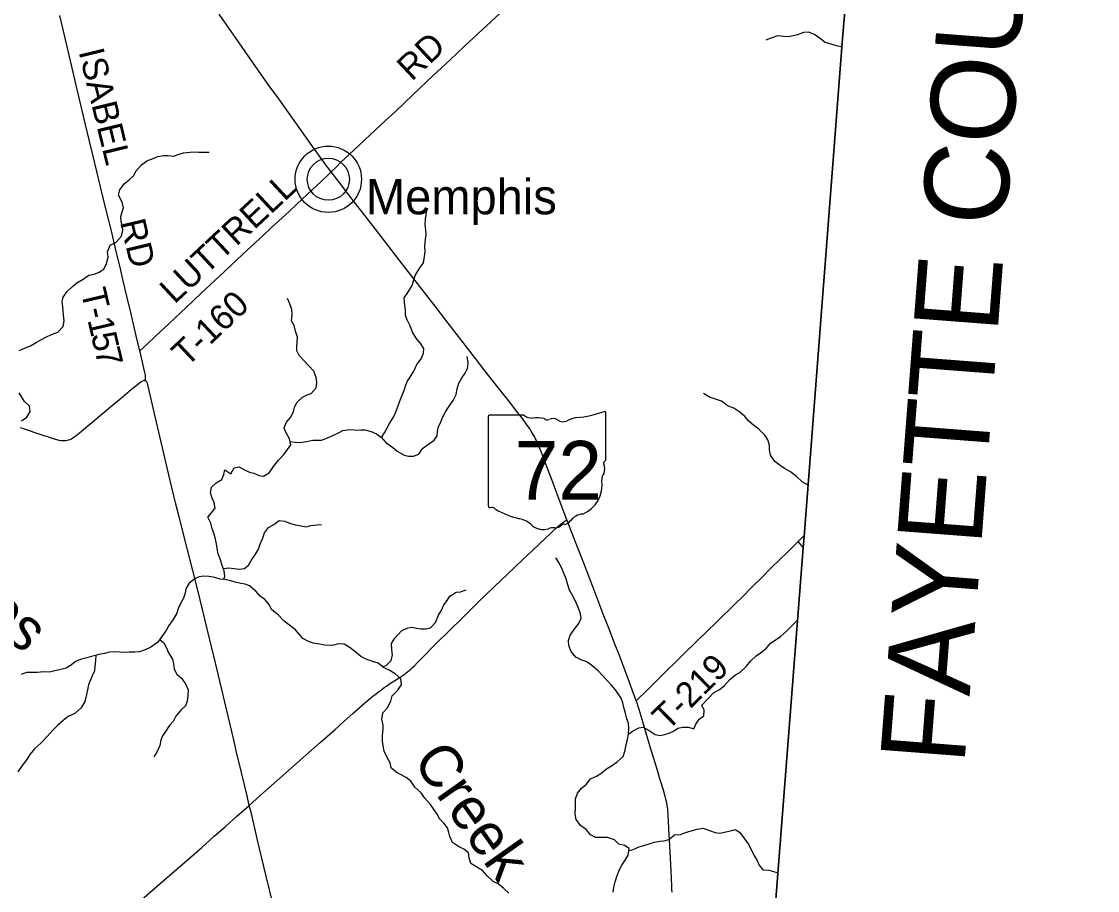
# Model space of a CAD drawing. Extents: x 1442749 to 1756758, y 235267 to 677782.
# Drawn here: x 1651408 to 1664155, y 506947 to 517240 of the extents above; entities that cross this region are included whole.
import ezdxf

# ---------------------------------------------------------------- set-up
doc = ezdxf.new("R2010")
doc.units = 0
for name, color, linetype in [('GM_X_Adjacent_County', 7, 'Continuous'), ('GM_X_Adjacent_County_Text', 7, 'Continuous'), ('GM_X_County', 7, 'Continuous'), ('GM_X_County_Road', 7, 'Continuous'), ('GM_X_Minor_River', 7, 'Continuous'), ('GM_X_Minor_River_Text', 7, 'Continuous'), ('GM_X_State_Location', 7, 'Continuous'), ('GM_X_State_Route', 7, 'Continuous'), ('GM_X_State_Shield', 7, 'Continuous'), ('GM_X_Township', 7, 'Continuous'), ('GM_X_Township_Road', 7, 'Continuous'), ('GM_X_Township_Road_Text', 7, 'Continuous'), ('GM_X_Unincorporated', 7, 'Continuous'), ('GM_X_Unincorporated_Location', 7, 'Continuous'), ('GM_X_Unincorporated_Text', 7, 'Continuous')]:
    doc.layers.add(name, color=color, linetype=linetype)

msp = doc.modelspace()

# ---------------------------------------------------------------- linework, layer by layer
at = {"layer": 'GM_X_Adjacent_County'}
msp.add_lwpolyline([(1704437, 503092), (1698641, 503176), (1693676, 503248), (1687539, 503338), (1685835, 503363), (1685430, 503373), (1682405, 503448), (1678903, 503534), (1673166, 503675), (1669035, 503777), (1664966, 503877), (1660848, 503978), (1660124, 503996), (1660668, 511007), (1660679, 511141), (1661136, 517041), (1661161, 517359), (1661469, 521334), (1662403, 533380), (1662603, 535965), (1662666, 536773)], dxfattribs=at)
at = {"layer": 'GM_X_County'}
msp.add_lwpolyline([(1662666, 536773), (1662603, 535965), (1662403, 533380), (1661469, 521334), (1661161, 517359), (1661136, 517041), (1660679, 511141), (1660668, 511007), (1660124, 503996), (1659262, 503388), (1658265, 502686), (1655787, 500886), (1655741, 500852), (1648788, 495779)], dxfattribs=at)
at = {"layer": 'GM_X_County_Road'}
for points in [[(1652877, 512984), (1652871, 512986), (1652864, 512988), (1652857, 512987), (1652849, 512986), (1652840, 512981), (1652825, 512972), (1652804, 512956), (1652685, 512857), (1652573, 512762), (1652464, 512672), (1652265, 512506), (1652096, 512365), (1652056, 512332), (1652032, 512315), (1651999, 512295), (1651990, 512290), (1651981, 512286), (1651966, 512281), (1651949, 512277), (1651933, 512275), (1651919, 512274), (1651910, 512273), (1651894, 512274), (1651878, 512275), (1651855, 512279), (1651814, 512289), (1651770, 512303), (1651721, 512319), (1651690, 512330), (1651397, 512427)], [(1654107, 507955), (1654080, 508067), (1654014, 508344), (1653956, 508587), (1653918, 508746), (1653835, 509094), (1653705, 509643), (1653639, 509918), (1653579, 510163), (1653524, 510389), (1653473, 510599), (1653367, 511012), (1653278, 511358), (1653234, 511540), (1653171, 511802), (1653035, 512376), (1652992, 512561), (1652909, 512920), (1652902, 512949), (1652899, 512957), (1652896, 512962), (1652894, 512967), (1652892, 512971), (1652888, 512976), (1652883, 512981), (1652877, 512984)], [(1655024, 504057), (1654989, 504213), (1654913, 504549), (1654814, 504974), (1654774, 505146), (1654643, 505712), (1654588, 505942), (1654544, 506127), (1654491, 506347), (1654459, 506481), (1654393, 506762), (1654302, 507131), (1654205, 507543), (1654135, 507844), (1654107, 507955)]]:
    msp.add_lwpolyline(points, dxfattribs=at)
at = {"layer": 'GM_X_Minor_River'}
for points in [[(1661132, 516938), (1661063, 516951), (1660999, 516972), (1660931, 516992), (1660874, 517037), (1660802, 517088), (1660730, 517114), (1660674, 517109), (1660601, 517083), (1660551, 517069), (1660491, 517058), (1660437, 517064), (1660365, 517069), (1660296, 517047), (1660226, 517020)], [(1651380, 513345), (1651443, 513373), (1651513, 513400), (1651582, 513440), (1651646, 513475), (1651696, 513501), (1651765, 513533), (1651837, 513562), (1651902, 513626), (1651914, 513694), (1651907, 513764), (1651901, 513814), (1651898, 513866), (1651888, 513921), (1651901, 513975), (1651949, 514042), (1652014, 514102), (1652064, 514144), (1652137, 514189), (1652206, 514237), (1652270, 514248), (1652322, 514268), (1652383, 514306), (1652415, 514372), (1652436, 514448), (1652426, 514514), (1652459, 514590), (1652531, 514627), (1652594, 514699), (1652607, 514763), (1652603, 514813), (1652590, 514871), (1652584, 514930), (1652602, 514984), (1652617, 515034), (1652599, 515102), (1652556, 515182), (1652573, 515248), (1652625, 515316), (1652682, 515366), (1652736, 515414), (1652767, 515471), (1652828, 515541), (1652892, 515591), (1652966, 515618), (1653023, 515642), (1653089, 515655), (1653141, 515655), (1653211, 515645), (1653264, 515664), (1653328, 515686), (1653406, 515691), (1653460, 515695), (1653510, 515692), (1653563, 515694), (1653633, 515694)], [(1655672, 512313), (1655707, 512369), (1655738, 512421), (1655768, 512479), (1655815, 512554), (1655838, 512606), (1655870, 512688), (1655895, 512754), (1655936, 512862), (1655958, 512920), (1655977, 512976), (1656011, 513028), (1656058, 513106), (1656093, 513178), (1656143, 513246), (1656172, 513313), (1656173, 513368), (1656137, 513422), (1656085, 513489), (1656042, 513559), (1656012, 513635), (1655977, 513706), (1655959, 513758), (1655958, 513824), (1655950, 513878), (1655943, 513967), (1655993, 514044), (1656038, 514112), (1656055, 514180), (1656073, 514232), (1656118, 514312), (1656169, 514380), (1656181, 514456), (1656190, 514516), (1656188, 514574), (1656195, 514662), (1656201, 514714), (1656200, 514770), (1656192, 514835), (1656195, 514899), (1656203, 514951), (1656210, 515003)], [(1653800, 510632), (1653815, 510665), (1653810, 510733), (1653786, 510798), (1653766, 510862), (1653739, 510934), (1653727, 510999), (1653718, 511053), (1653704, 511125), (1653685, 511179), (1653667, 511232), (1653652, 511300), (1653616, 511370), (1653657, 511422), (1653703, 511474), (1653690, 511544), (1653668, 511596), (1653649, 511657), (1653657, 511725), (1653716, 511774), (1653782, 511814), (1653807, 511874), (1653817, 511930), (1653889, 511883), (1653928, 511955), (1653986, 511965), (1654050, 511928), (1654108, 511904), (1654160, 511889), (1654222, 511863), (1654274, 511854), (1654346, 511898), (1654395, 511970), (1654454, 512043), (1654516, 512111), (1654561, 512169), (1654597, 512227), (1654582, 512299), (1654544, 512369), (1654519, 512422), (1654545, 512490), (1654596, 512550), (1654629, 512617), (1654643, 512671), (1654672, 512733), (1654736, 512791), (1654791, 512819), (1654841, 512836), (1654900, 512900), (1654906, 512968), (1654899, 513024), (1654871, 513097), (1654811, 513163), (1654748, 513230), (1654698, 513284), (1654671, 513339), (1654669, 513389), (1654675, 513443), (1654678, 513503), (1654656, 513571), (1654637, 513640), (1654605, 513696), (1654616, 513766), (1654612, 513828), (1654585, 513895), (1654559, 513959)], [(1654589, 512267), (1654650, 512258), (1654708, 512252), (1654784, 512265), (1654859, 512283), (1654909, 512283), (1654961, 512280), (1655015, 512302), (1655096, 512337), (1655162, 512367), (1655214, 512397), (1655271, 512404), (1655325, 512406), (1655375, 512401), (1655427, 512403), (1655477, 512403), (1655549, 512384), (1655615, 512356), (1655669, 512317), (1655726, 512252), (1655806, 512194), (1655860, 512153), (1655940, 512105), (1655992, 512092), (1656054, 512090), (1656114, 512115), (1656159, 512183), (1656228, 512233), (1656296, 512280), (1656333, 512334), (1656337, 512386), (1656350, 512440), (1656376, 512500), (1656399, 512556), (1656431, 512618), (1656474, 512686), (1656520, 512750), (1656557, 512824), (1656570, 512888), (1656588, 512958), (1656619, 513012), (1656665, 513075), (1656692, 513131), (1656698, 513195), (1656687, 513274)], [(1651408, 512509), (1651472, 512553), (1651511, 512621), (1651503, 512685), (1651444, 512741), (1651410, 512792), (1651382, 512842)], [(1660729, 511748), (1660655, 511789), (1660589, 511850), (1660518, 511906), (1660448, 511947), (1660396, 511981), (1660332, 512028), (1660283, 512102), (1660269, 512165), (1660268, 512223), (1660250, 512285), (1660216, 512339), (1660145, 512412), (1660085, 512457), (1660025, 512507), (1659978, 512560), (1659920, 512612), (1659848, 512661), (1659780, 512685), (1659702, 512744), (1659630, 512767), (1659560, 512789), (1659489, 512836)], [(1653800, 510760), (1653864, 510771), (1653924, 510763), (1653986, 510754), (1654048, 510760), (1654099, 510799), (1654129, 510855), (1654180, 510931), (1654217, 510989), (1654235, 511051), (1654262, 511111), (1654286, 511183), (1654333, 511245), (1654399, 511282), (1654460, 511328), (1654526, 511321), (1654594, 511295), (1654654, 511280), (1654716, 511266), (1654782, 511253), (1654834, 511271), (1654907, 511280), (1654961, 511282)], [(1658417, 506929), (1658427, 506987), (1658440, 507051), (1658464, 507125), (1658493, 507197), (1658519, 507249), (1658560, 507305), (1658595, 507367), (1658607, 507443), (1658553, 507481), (1658485, 507496), (1658434, 507548), (1658352, 507573), (1658207, 507574), (1658147, 507606), (1658096, 507671), (1658032, 507717), (1657978, 507790), (1657969, 507856), (1657971, 507922), (1657970, 507972), (1657970, 508031), (1657995, 508099), (1658042, 508160), (1658098, 508202), (1658149, 508270), (1658221, 508303), (1658272, 508333), (1658338, 508387), (1658399, 508424), (1658465, 508470), (1658534, 508534), (1658560, 508611), (1658567, 508662), (1658586, 508736), (1658598, 508798), (1658603, 508868), (1658599, 508928), (1658579, 508980), (1658560, 509060), (1658544, 509115), (1658531, 509171), (1658511, 509227), (1658444, 509324), (1658396, 509380), (1658339, 509443), (1658293, 509495), (1658241, 509548), (1658163, 509613), (1658104, 509657), (1658046, 509676), (1657976, 509710), (1657920, 509779), (1657891, 509851), (1657887, 509909), (1657910, 509971), (1657956, 510039), (1658009, 510109), (1658038, 510173), (1658032, 510225), (1658005, 510291), (1657983, 510348), (1657959, 510398), (1657930, 510448), (1657902, 510503), (1657880, 510567), (1657859, 510639), (1657835, 510695), (1657814, 510752), (1657780, 510820), (1657737, 510887)], [(1655967, 508284), (1655899, 508321), (1655848, 508349), (1655788, 508402), (1655776, 508460), (1655737, 508530), (1655703, 508597), (1655692, 508661), (1655686, 508715), (1655685, 508783), (1655691, 508855), (1655694, 508907), (1655678, 508976), (1655687, 509050), (1655741, 509108), (1655782, 509189), (1655799, 509251), (1655861, 509317), (1655910, 509385), (1655903, 509453), (1655833, 509514), (1655765, 509556), (1655695, 509589), (1655635, 509639), (1655565, 509658), (1655491, 509689), (1655427, 509719), (1655356, 509780), (1655302, 509820), (1655232, 509863), (1655164, 509869), (1655104, 509854), (1655054, 509848), (1654997, 509855), (1654937, 509865), (1654869, 509878), (1654809, 509896), (1654739, 509931), (1654696, 509985), (1654654, 510036), (1654586, 510086), (1654521, 510139), (1654447, 510214), (1654375, 510272), (1654338, 510337), (1654292, 510393), (1654234, 510432), (1654185, 510494), (1654111, 510555), (1654057, 510575), (1654007, 510584), (1653939, 510598), (1653871, 510619), (1653813, 510631), (1653763, 510636), (1653697, 510654), (1653629, 510667), (1653566, 510671), (1653512, 510661), (1653460, 510640), (1653395, 510586), (1653353, 510520), (1653346, 510470), (1653328, 510410), (1653289, 510340), (1653263, 510288), (1653248, 510234), (1653205, 510157), (1653153, 510087), (1653126, 510033), (1653069, 509955), (1653019, 509883), (1652940, 509830), (1652874, 509798), (1652807, 509773), (1652745, 509769), (1652683, 509770), (1652623, 509766), (1652571, 509772), (1652511, 509775), (1652452, 509769), (1652390, 509754), (1652326, 509744), (1652266, 509727), (1652181, 509705), (1652119, 509686), (1652055, 509664), (1651988, 509612), (1651938, 509581), (1651857, 509561), (1651803, 509550), (1651741, 509532), (1651669, 509537), (1651596, 509529), (1651522, 509528), (1651468, 509530), (1651404, 509507)], [(1655682, 509600), (1655727, 509613), (1655788, 509670), (1655803, 509740), (1655795, 509799), (1655792, 509873), (1655832, 509937), (1655909, 510022), (1655984, 510058), (1656036, 510065), (1656088, 510055), (1656140, 510047), (1656200, 510048), (1656252, 510060), (1656313, 510123), (1656350, 510207), (1656380, 510259), (1656413, 510329), (1656449, 510381), (1656484, 510435), (1656558, 510482), (1656609, 510484), (1656677, 510508)], [(1658598, 508799), (1658648, 508833), (1658721, 508875), (1658771, 508881), (1658843, 508842), (1658915, 508795), (1658973, 508783), (1659025, 508796), (1659079, 508812), (1659132, 508836), (1659182, 508871), (1659244, 508881), (1659309, 508881), (1659375, 508864), (1659395, 508916), (1659438, 508976), (1659490, 509015), (1659497, 509084), (1659467, 509142), (1659544, 509220), (1659607, 509287), (1659679, 509327), (1659731, 509370), (1659798, 509446), (1659867, 509500), (1659919, 509531), (1659996, 509603), (1660047, 509669), (1660111, 509728), (1660162, 509762), (1660232, 509814), (1660283, 509878), (1660335, 509911), (1660400, 509957), (1660469, 510020), (1660535, 510084), (1660605, 510152)], [(1653046, 509922), (1653093, 509879), (1653130, 509812), (1653150, 509762), (1653196, 509688), (1653209, 509633), (1653217, 509567), (1653248, 509511), (1653302, 509464), (1653356, 509386), (1653381, 509323), (1653377, 509257), (1653370, 509189), (1653352, 509135), (1653295, 509084), (1653238, 509012), (1653206, 508948), (1653159, 508896), (1653113, 508832), (1653080, 508781), (1653060, 508727), (1653045, 508665), (1653016, 508595), (1652974, 508531)], [(1652290, 509734), (1652285, 509672), (1652275, 509600), (1652272, 509550), (1652246, 509490), (1652201, 509382), (1652190, 509324), (1652180, 509270), (1652157, 509184), (1652114, 509112), (1652038, 509045), (1651959, 509007), (1651901, 508962), (1651840, 508904), (1651781, 508848), (1651713, 508771), (1651638, 508693), (1651567, 508629), (1651506, 508560), (1651470, 508498), (1651415, 508428), (1651366, 508354)], [(1657183, 506914), (1657122, 506971), (1657056, 507025), (1656994, 507054), (1656926, 507120), (1656869, 507183), (1656801, 507224), (1656733, 507268), (1656710, 507336), (1656704, 507393), (1656648, 507437), (1656586, 507468), (1656515, 507516), (1656483, 507585), (1656469, 507635), (1656454, 507691), (1656412, 507744), (1656362, 507796), (1656337, 507846), (1656297, 507903), (1656254, 507967), (1656188, 508042), (1656138, 508108), (1656067, 508173), (1656021, 508242), (1655967, 508284)], [(1658604, 507421), (1658653, 507432), (1658726, 507466), (1658782, 507481), (1658856, 507505), (1658909, 507519), (1658971, 507530), (1659021, 507534), (1659077, 507551), (1659146, 507605), (1659214, 507610), (1659276, 507634), (1659341, 507652), (1659413, 507673), (1659483, 507687), (1659557, 507658), (1659627, 507633), (1659681, 507625), (1659808, 507652), (1659862, 507668), (1659916, 507637), (1659976, 507557), (1660023, 507488), (1660061, 507412), (1660090, 507355), (1660124, 507303), (1660146, 507247), (1660189, 507192), (1660261, 507188), (1660317, 507173), (1660373, 507158)]]:
    msp.add_lwpolyline(points, dxfattribs=at)
at = {"layer": 'GM_X_State_Route'}
msp.add_lwpolyline([(1659115, 506926), (1659113, 506962), (1659112, 506995), (1659107, 507096), (1659096, 507332), (1659088, 507479), (1659077, 507676), (1659072, 507778), (1659069, 507826), (1659068, 507856), (1659065, 507884), (1659064, 507909), (1659060, 507935), (1659058, 507954), (1659053, 507980), (1659049, 508003), (1659043, 508029), (1659035, 508061), (1659014, 508137), (1658976, 508259), (1658934, 508397), (1658869, 508611), (1658750, 509013), (1658726, 509092), (1658697, 509176), (1658690, 509194), (1658596, 509453), (1658491, 509729), (1658438, 509863), (1658373, 510035), (1658300, 510221), (1658261, 510326), (1658222, 510423), (1658068, 510824), (1657953, 511124), (1657880, 511311), (1657870, 511337), (1657791, 511547), (1657681, 511835), (1657631, 511967), (1657575, 512114), (1657559, 512154), (1657544, 512191), (1657532, 512221), (1657520, 512250), (1657509, 512276), (1657497, 512298), (1657485, 512323), (1657471, 512347), (1657459, 512369), (1657446, 512389), (1657433, 512410), (1657395, 512464), (1657342, 512536), (1657262, 512639), (1657192, 512730), (1657064, 512892), (1656902, 513099), (1656788, 513247), (1656691, 513372), (1656490, 513631), (1656434, 513703), (1656320, 513852), (1656153, 514067), (1655974, 514298), (1655891, 514407), (1655737, 514608), (1655507, 514902), (1655394, 515048), (1655270, 515208), (1655170, 515339), (1655077, 515458), (1655063, 515476), (1655021, 515531), (1654950, 515628), (1654861, 515754), (1654570, 516163), (1654455, 516323), (1654332, 516494), (1654212, 516665), (1654057, 516885), (1653922, 517079), (1653750, 517327)], dxfattribs=at)
at = {"layer": 'GM_X_State_Shield'}
for p, q in [((1656938, 512558), (1656938, 511502)), ((1657360, 512577), (1656952, 512577)), ((1658331, 512050), (1658331, 512603)), ((1658330, 512050), (1658331, 512050))]:
    msp.add_line(p, q, dxfattribs=at)
for centre, radius, start, end in [((1656954, 512561), 16.1, 98.1301, 188.1301), ((1657457, 512699), 156, 231.6195, 271.1119), ((1657835, 514017), 1476, 275.8445, 288.9065), ((1658315, 512605), 15.5, 351.8621, 97.738), ((1657509, 511983), 562, 80.4867, 94.9883), ((1657636, 512566), 45.1, 219.7921, 297.1024), ((1657703, 512444), 93.8, 54.4667, 119.1411), ((1657824, 512612), 113, 233.8562, 294.8282), ((1658023, 512254), 297, 97.3462, 120.7689), ((1658314, 512048), 16.6, 289.6038, 7.7341), ((1658327, 512009), 24, 107.944, 210.337), ((1658174, 511940), 144, 340.033, 23.6496), ((1657917, 511748), 369, 292.3089, 8.9858), ((1658386, 511819), 105, 136.8065, 186.9296), ((1656955, 511499), 16.3, 171.9584, 258.3066), ((1656957, 511608), 124, 267.339, 280.6039), ((1656982, 511441), 44.8, 29.7484, 93.2717), ((1657548, 512390), 1066, 240.4129, 257.1985), ((1658073, 511205), 202, 94.4031, 142.5768), ((1657230, 511027), 334, 47.1842, 75.836), ((1657830, 511254), 31.8, 65.7517, 132.6484), ((1657817, 511399), 119, 282.8732, 323.2771), ((1657591, 511436), 212, 230.7004, 286.2918), ((1657713, 511070), 174, 85.6951, 111.2099), ((1657728, 511356), 113, 268.777, 315.5493)]:
    msp.add_arc(centre, radius, start, end, dxfattribs=at)
at = {"layer": 'GM_X_Township'}
msp.add_lwpolyline([(1649470, 532440), (1653261, 533457), (1662603, 535965), (1662403, 533380), (1661469, 521334), (1661161, 517359), (1661136, 517041), (1660679, 511141), (1660668, 511007), (1660124, 503996), (1659262, 503388), (1658265, 502686), (1655787, 500886), (1655741, 500852), (1648788, 495779)], dxfattribs=at)
at = {"layer": 'GM_X_Township_Road'}
for points in [[(1655077, 515458), (1655138, 515517), (1655193, 515573), (1655288, 515665), (1655597, 515953), (1655722, 516069), (1655838, 516176), (1656043, 516370), (1656286, 516600), (1656485, 516786), (1656652, 516943), (1656869, 517144), (1657224, 517475), (1657583, 517807), (1657696, 517912), (1657900, 518097), (1657956, 518148), (1658141, 518315), (1658499, 518643), (1658620, 518754), (1658948, 519051), (1659153, 519240), (1659385, 519449), (1659390, 519453)], [(1652810, 513340), (1652768, 513518), (1652702, 513792), (1652657, 513987), (1652609, 514185), (1652575, 514329), (1652527, 514530), (1652473, 514760), (1652408, 515021), (1652345, 515282), (1652256, 515645), (1652210, 515840), (1652144, 516118), (1652048, 516516), (1652020, 516641), (1651913, 517094), (1651864, 517312)], [(1652810, 513340), (1652848, 513375), (1652901, 513424), (1652996, 513514), (1653157, 513664), (1653359, 513852), (1653537, 514021), (1653700, 514174), (1653808, 514274), (1653892, 514353), (1654023, 514476), (1654083, 514532), (1654274, 514708), (1654366, 514796), (1654412, 514839), (1654497, 514915), (1654579, 514991), (1654669, 515077), (1654854, 515249), (1654953, 515341), (1655053, 515435), (1655077, 515458)], [(1652877, 512984), (1652877, 512995), (1652878, 513004), (1652878, 513010), (1652879, 513019), (1652878, 513027), (1652878, 513037), (1652878, 513045), (1652877, 513053), (1652874, 513067), (1652859, 513135), (1652813, 513326), (1652810, 513340)], [(1654107, 507955), (1654233, 508069), (1654367, 508186), (1654573, 508368), (1654948, 508702), (1655123, 508856), (1655228, 508950), (1655336, 509046), (1655501, 509191), (1655546, 509228), (1655574, 509251), (1655592, 509266), (1655616, 509284), (1655639, 509302), (1655671, 509325), (1655705, 509350), (1655733, 509369), (1655781, 509402), (1655883, 509468), (1655940, 509506), (1655961, 509521), (1655980, 509536), (1655999, 509552), (1656020, 509569), (1656039, 509587), (1656063, 509610), (1656095, 509643), (1656138, 509687), (1656173, 509722), (1656286, 509836), (1656511, 510057), (1656592, 510138), (1656678, 510223), (1656823, 510366), (1657009, 510546), (1657166, 510696), (1657249, 510775), (1657346, 510868), (1657466, 510979), (1657612, 511116), (1657759, 511253), (1657800, 511290), (1657810, 511297), (1657821, 511305), (1657830, 511311), (1657838, 511316), (1657870, 511337)], [(1660609, 511082), (1660612, 511085), (1660674, 511143), (1660683, 511153)], [(1658690, 509194), (1658723, 509226), (1658791, 509292), (1658985, 509484), (1659232, 509728), (1659419, 509912), (1659523, 510012), (1659648, 510133), (1659862, 510341), (1659948, 510426), (1660062, 510540), (1660172, 510648), (1660294, 510772), (1660489, 510962), (1660609, 511082)], [(1660671, 511005), (1660633, 511054), (1660609, 511082)], [(1651383, 505567), (1651616, 505774), (1651988, 506101), (1652103, 506200), (1652280, 506355), (1652436, 506491), (1652469, 506520), (1652495, 506543), (1652523, 506568), (1652564, 506603), (1652594, 506630), (1653019, 507001), (1653192, 507152), (1653543, 507458), (1653690, 507589), (1653819, 507701), (1653961, 507827), (1654043, 507898), (1654107, 507955)]]:
    msp.add_lwpolyline(points, dxfattribs=at)
at = {"layer": 'GM_X_Unincorporated'}
for radius in [393, 249]:
    msp.add_circle((1655043, 515372), radius, dxfattribs=at)
at = {"layer": 'GM_X_Unincorporated_Location'}
msp.add_line((1655043, 515372), (1655043, 515372), dxfattribs=at)

# ---------------------------------------------------------------- texts
at = {"layer": 'GM_X_Adjacent_County_Text'}
msp.add_text('FAYETTE COUNTY', height=1000, rotation=85.5978, dxfattribs=at).set_placement((1662577, 508427))
at = {"layer": 'GM_X_Minor_River_Text'}
for s, rotation, p in [('Lees', 318.3265, (1650360, 510704)), ('Creek', 305.1645, (1656032, 508483))]:
    msp.add_text(s, height=500, rotation=rotation, dxfattribs=at).set_placement(p)
at = {"layer": 'GM_X_State_Location'}
for s in ['s', 'r']:
    msp.add_text(s, height=1, dxfattribs=at).set_placement((1657619, 511960))
msp.add_text('72', height=1, rotation=0, dxfattribs=at).set_placement((1657367, 511887))
at = {"layer": 'GM_X_State_Shield'}
msp.add_text('72', height=696.1, dxfattribs=at).set_placement((1657250, 511576))
at = {"layer": 'GM_X_Township_Road_Text'}
for s, rotation, p in [('RD', 43.2429, (1656031, 516525)), ('ISABEL', 283.6265, (1652083, 516885)), ('LUTTRELL', 43.0185, (1653220, 513885)), ('RD', 283.4476, (1652573, 514865)), ('T', 283.24, (1652108, 514046)), ('T-160', 43.4107, (1653364, 513139)), ('-', 283.25, (1652160, 513827)), ('1', 283.2579, (1652188, 513707)), ('5', 283.3153, (1652230, 513527)), ('7', 283.7041, (1652273, 513345)), ('T-219', 44.6092, (1659062, 508827))]:
    msp.add_text(s, height=300, rotation=rotation, dxfattribs=at).set_placement(p)
at = {"layer": 'GM_X_Unincorporated_Text'}
msp.add_text('Memphis', height=417, rotation=0, dxfattribs=at).set_placement((1655488, 514957))

doc.saveas('drawing.dxf')
